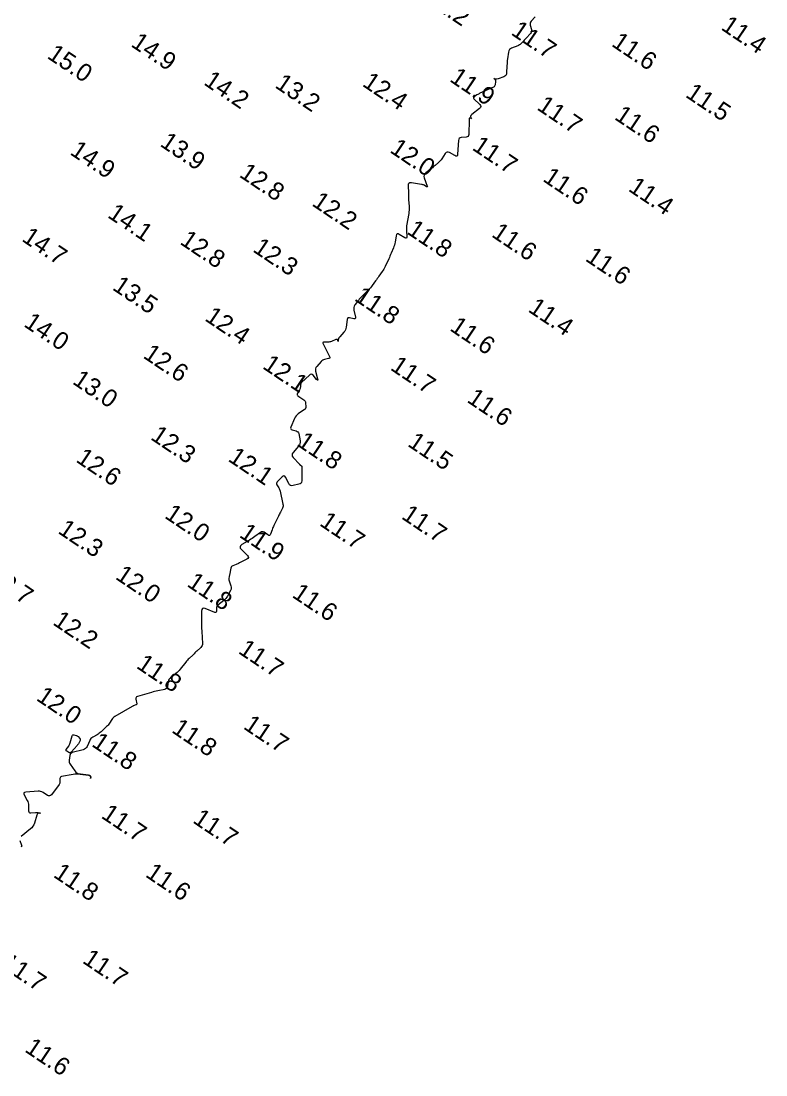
# Model space of a CAD drawing. Extents: x 815352 to 820877, y 582403 to 597439.
# Drawn here: x 816142 to 816351.6, y 583105 to 583401.7 of the extents above; entities that cross this region are included whole.
import ezdxf

# ---------------------------------------------------------------- set-up
doc = ezdxf.new("R2010")
doc.units = 0
doc.layers.add('V-CONT-EL12', color=7, linetype='Continuous')
doc.layers.add('V-TOPO-SOUN', color=7, linetype='Continuous')

msp = doc.modelspace()

# ---------------------------------------------------------------- linework, layer by layer
at = {"layer": 'V-CONT-EL12'}
for points in [[(816286.67, 583402.94), (816285.56, 583401.66), (816285.38, 583401.41), (816285.28, 583401.15), (816285.25, 583400.86), (816285.29, 583400.57), (816285.6, 583399.33), (816285.65, 583399.04), (816285.62, 583398.75), (816285.52, 583398.49), (816285.34, 583398.24), (816284.15, 583396.88), (816283.97, 583396.68), (816283.79, 583396.48), (816283.6, 583396.29), (816283.42, 583396.09), (816282.66, 583395.33), (816282.46, 583395.15), (816282.25, 583395), (816282.02, 583394.87), (816281.78, 583394.76), (816280.02, 583394.09), (816279.69, 583393.91), (816279.43, 583393.67), (816279.26, 583393.37), (816279.16, 583393), (816278.89, 583391.07), (816278.84, 583390.61), (816278.79, 583390.16), (816278.75, 583389.7), (816278.72, 583389.24), (816278.62, 583387.09), (816278.56, 583386.72), (816278.4, 583386.42), (816278.16, 583386.18), (816277.83, 583386.01), (816276.23, 583385.41), (816275.91, 583385.33), (816275.6, 583385.32), (816275.3, 583385.38), (816275.01, 583385.52), (816275.19, 583385.41), (816275.36, 583385.28), (816275.47, 583385.11), (816275.53, 583384.92), (816275.53, 583384.7), (816275.42, 583383.77), (816275.37, 583383.55), (816275.27, 583383.37), (816275.12, 583383.22), (816274.93, 583383.1), (816271.13, 583381.37), (816270.92, 583381.26), (816270.71, 583381.16), (816270.5, 583381.04), (816270.3, 583380.91), (816269.5, 583380.4), (816269.35, 583380.27), (816269.29, 583380.13), (816269.32, 583379.98), (816269.44, 583379.82), (816271.06, 583378.25), (816271.31, 583377.94), (816271.38, 583377.64), (816271.27, 583377.35), (816271, 583377.07), (816268.86, 583375.44), (816268.56, 583375.13), (816268.46, 583374.82), (816268.54, 583374.5), (816268.8, 583374.17), (816268.49, 583374.4), (816268.26, 583374.43), (816268.12, 583374.25), (816268.06, 583373.86), (816267.99, 583369.8), (816267.94, 583369.48), (816267.81, 583369.25), (816267.58, 583369.1), (816267.27, 583369.02), (816265.86, 583368.89), (816265.55, 583368.82), (816265.32, 583368.67), (816265.18, 583368.44), (816265.11, 583368.12), (816264.86, 583364.25), (816264.79, 583363.9), (816264.63, 583363.71), (816264.38, 583363.69), (816264.05, 583363.82), (816262.53, 583364.7), (816262.19, 583364.84), (816261.88, 583364.84), (816261.6, 583364.7), (816261.36, 583364.42), (816260.37, 583362.89), (816260.18, 583362.62), (816259.97, 583362.37), (816259.75, 583362.13), (816259.51, 583361.91), (816258.51, 583361.06), (816258.26, 583360.84), (816258.01, 583360.64), (816257.75, 583360.43), (816257.49, 583360.23), (816255.89, 583358.98), (816255.6, 583358.69), (816255.43, 583358.36), (816255.39, 583357.99), (816255.48, 583357.59), (816256.33, 583355.24), (816256.36, 583355.08), (816256.34, 583355.01), (816256.26, 583355), (816256.12, 583355.06), (816255.43, 583355.48), (816255.26, 583355.57), (816255.08, 583355.64), (816254.89, 583355.7), (816254.7, 583355.74), (816251.85, 583356.16), (816251.43, 583356.16), (816251.14, 583356.02), (816250.97, 583355.75), (816250.92, 583355.33), (816250.99, 583353.4), (816251.01, 583352.91), (816251.03, 583352.43), (816251.05, 583351.95), (816251.08, 583351.46), (816251.19, 583349.47), (816251.21, 583348.98), (816251.2, 583348.49), (816251.16, 583348), (816251.09, 583347.52), (816250.51, 583344.06), (816250.46, 583343.68), (816250.44, 583343.31), (816250.44, 583342.93), (816250.46, 583342.56), (816250.59, 583341.04), (816250.58, 583340.74), (816250.48, 583340.58), (816250.29, 583340.56), (816250.02, 583340.69), (816248.44, 583341.67), (816248.11, 583341.82), (816247.85, 583341.8), (816247.66, 583341.62), (816247.55, 583341.27), (816247.25, 583339.47), (816247.17, 583339.07), (816247.06, 583338.66), (816246.94, 583338.27), (816246.79, 583337.88), (816246.15, 583336.33), (816245.99, 583335.95), (816245.82, 583335.56), (816245.65, 583335.18), (816245.48, 583334.8), (816244.47, 583332.6), (816244.29, 583332.23), (816244.1, 583331.88), (816243.88, 583331.54), (816243.65, 583331.2), (816242.7, 583329.88), (816242.47, 583329.56), (816242.23, 583329.23), (816242, 583328.9), (816241.76, 583328.57), (816240.83, 583327.26), (816240.59, 583326.94), (816240.33, 583326.63), (816240.07, 583326.33), (816239.79, 583326.04), (816238.01, 583324.29), (816237.73, 583324), (816237.46, 583323.7), (816237.2, 583323.39), (816236.95, 583323.07), (816235.98, 583321.78), (816235.78, 583321.44), (816235.67, 583321.09), (816235.63, 583320.73), (816235.68, 583320.34), (816236.12, 583318.35), (816236.14, 583318.1), (816236.07, 583317.93), (816235.91, 583317.87), (816235.65, 583317.89), (816234.46, 583318.17), (816234.19, 583318.19), (816233.99, 583318.12), (816233.85, 583317.96), (816233.78, 583317.7), (816233.51, 583315.55), (816233.42, 583315.15), (816233.29, 583314.78), (816233.09, 583314.44), (816232.84, 583314.11), (816231.68, 583312.84), (816231.46, 583312.54), (816231.31, 583312.22), (816231.22, 583311.88), (816231.21, 583311.51), (816231.2, 583311.65), (816231.15, 583311.91), (816231.03, 583312.06), (816230.85, 583312.1), (816230.6, 583312.04), (816229.36, 583311.53), (816229.12, 583311.45), (816228.87, 583311.38), (816228.61, 583311.34), (816228.35, 583311.32), (816227.3, 583311.3), (816227.08, 583311.27), (816226.96, 583311.18), (816226.94, 583311.03), (816227.01, 583310.82), (816228.84, 583307.3), (816228.92, 583307.07), (816228.9, 583306.89), (816228.77, 583306.75), (816228.54, 583306.67), (816227.43, 583306.42), (816227.16, 583306.34), (816226.91, 583306.23), (816226.69, 583306.07), (816226.48, 583305.88), (816225.22, 583304.5), (816224.99, 583304.19), (816224.86, 583303.85), (816224.83, 583303.5), (816224.89, 583303.12), (816225.48, 583301), (816225.54, 583300.71), (816225.51, 583300.59), (816225.4, 583300.63), (816225.19, 583300.84), (816224.19, 583302.01), (816223.94, 583302.23), (816223.68, 583302.31), (816223.41, 583302.25), (816223.14, 583302.06), (816220.96, 583299.94), (816220.84, 583299.81), (816220.76, 583299.66), (816220.7, 583299.5), (816220.67, 583299.33), (816220.61, 583298.61), (816220.59, 583298.43), (816220.55, 583298.26), (816220.48, 583298.09), (816220.4, 583297.94), (816219.79, 583296.93), (816219.7, 583296.72), (816219.69, 583296.53), (816219.77, 583296.35), (816219.94, 583296.2), (816221.58, 583295.06), (816221.78, 583294.89), (816221.92, 583294.69), (816222.02, 583294.47), (816222.07, 583294.22), (816222.16, 583293.15), (816222.16, 583292.9), (816222.09, 583292.68), (816221.96, 583292.49), (816221.77, 583292.32), (816220.02, 583291.14), (816219.68, 583290.88), (816219.39, 583290.57), (816219.15, 583290.22), (816218.96, 583289.83), (816217.95, 583287.34), (816217.88, 583287.08), (816217.92, 583286.88), (816218.06, 583286.73), (816218.3, 583286.62), (816219.47, 583286.31), (816219.73, 583286.2), (816219.93, 583286.04), (816220.08, 583285.83), (816220.16, 583285.56), (816220.54, 583283.55), (816220.57, 583283.13), (816220.51, 583282.73), (816220.36, 583282.36), (816220.12, 583282.02), (816218.57, 583280.26), (816218.34, 583279.91), (816218.26, 583279.56), (816218.34, 583279.22), (816218.58, 583278.87), (816220.35, 583276.93), (816220.41, 583276.87), (816220.48, 583276.81), (816220.55, 583276.75), (816220.62, 583276.7), (816220.91, 583276.48), (816220.98, 583276.43), (816221.02, 583276.36), (816221.05, 583276.28), (816221.06, 583276.2), (816221.01, 583272.29), (816220.95, 583271.92), (816220.8, 583271.62), (816220.54, 583271.41), (816220.19, 583271.29), (816218.56, 583270.94), (816218.18, 583270.91), (816217.86, 583271), (816217.58, 583271.19), (816217.36, 583271.51), (816216.43, 583273.29), (816216.22, 583273.57), (816216, 583273.68), (816215.75, 583273.63), (816215.47, 583273.41), (816214.12, 583271.95), (816213.99, 583271.77), (816213.93, 583271.57), (816213.94, 583271.37), (816214.03, 583271.16), (816214.54, 583270.31), (816214.66, 583270.09), (816214.76, 583269.87), (816214.84, 583269.63), (816214.91, 583269.39), (816215.71, 583265.73), (816215.76, 583265.43), (816215.74, 583265.13), (816215.68, 583264.84), (816215.56, 583264.56), (816214.99, 583263.45), (816214.84, 583263.17), (816214.7, 583262.89), (816214.57, 583262.61), (816214.43, 583262.32), (816213.17, 583259.7), (816213.03, 583259.41), (816212.9, 583259.11), (816212.78, 583258.81), (816212.67, 583258.51), (816212.23, 583257.29), (816212.1, 583257.05), (816211.93, 583256.93), (816211.73, 583256.93), (816211.48, 583257.05), (816210.44, 583257.78), (816210.17, 583257.91), (816209.91, 583257.96), (816209.65, 583257.91), (816209.39, 583257.77), (816207.76, 583256.59), (816207.41, 583256.33), (816207.04, 583256.08), (816206.67, 583255.84), (816206.3, 583255.61), (816204.17, 583254.32), (816203.8, 583254.02), (816203.65, 583253.69), (816203.72, 583253.34), (816204.01, 583252.96), (816205.7, 583251.28), (816205.94, 583250.97), (816205.99, 583250.68), (816205.86, 583250.42), (816205.53, 583250.2), (816203.47, 583249.15), (816203.24, 583249.04), (816203.01, 583248.93), (816202.78, 583248.83), (816202.55, 583248.74), (816201.62, 583248.38), (816201.41, 583248.27), (816201.24, 583248.12), (816201.13, 583247.93), (816201.05, 583247.71), (816200.66, 583245.68), (816200.64, 583245.58), (816200.62, 583245.47), (816200.6, 583245.36), (816200.57, 583245.26), (816200.48, 583244.83), (816200.46, 583244.73), (816200.46, 583244.62), (816200.47, 583244.52), (816200.5, 583244.41), (816201.09, 583242.68), (816201.17, 583242.36), (816201.17, 583242.04), (816201.11, 583241.73), (816200.98, 583241.43), (816200.11, 583239.84), (816199.89, 583239.49), (816199.65, 583239.16), (816199.37, 583238.86), (816199.06, 583238.59), (816197.4, 583237.28), (816197.23, 583237.12), (816197.11, 583236.93), (816197.04, 583236.73), (816197.01, 583236.49), (816196.99, 583235.52), (816196.96, 583235.32), (816196.87, 583235.21), (816196.73, 583235.17), (816196.53, 583235.22), (816193.86, 583236.29), (816193.4, 583236.41), (816193.08, 583236.33), (816192.88, 583236.05), (816192.8, 583235.59), (816192.76, 583232.65), (816192.76, 583232.27), (816192.77, 583231.89), (816192.78, 583231.51), (816192.8, 583231.13), (816192.9, 583229.59), (816192.93, 583229.21), (816192.95, 583228.84), (816192.97, 583228.47), (816193, 583228.09), (816193.09, 583226.59), (816193.08, 583226.24), (816192.99, 583225.91), (816192.83, 583225.61), (816192.59, 583225.35), (816191.5, 583224.34), (816191.23, 583224.09), (816190.96, 583223.83), (816190.69, 583223.58), (816190.42, 583223.32), (816189.35, 583222.29), (816189.08, 583222.03), (816188.83, 583221.76), (816188.59, 583221.48), (816188.35, 583221.19), (816186.81, 583219.23), (816186.53, 583218.89), (816186.23, 583218.58), (816185.92, 583218.28), (816185.58, 583218), (816184.06, 583216.79), (816183.82, 583216.56), (816183.64, 583216.31), (816183.5, 583216.02), (816183.42, 583215.7), (816183.21, 583214.38), (816183.12, 583214.08), (816182.96, 583213.84), (816182.74, 583213.68), (816182.44, 583213.57), (816180.47, 583213.17), (816180.03, 583213.08), (816179.59, 583212.97), (816179.16, 583212.86), (816178.73, 583212.73), (816174.77, 583211.54), (816174.55, 583211.43), (816174.4, 583211.29), (816174.33, 583211.09), (816174.34, 583210.85), (816174.56, 583209.52), (816174.57, 583209.4), (816174.53, 583209.3), (816174.46, 583209.22), (816174.35, 583209.17), (816173.82, 583209), (816173.69, 583208.96), (816173.57, 583208.91), (816173.44, 583208.85), (816173.32, 583208.78), (816168.42, 583205.92), (816168.16, 583205.75), (816167.93, 583205.56), (816167.73, 583205.33), (816167.54, 583205.08), (816166.87, 583204.03), (816166.7, 583203.78), (816166.51, 583203.53), (816166.31, 583203.3), (816166.09, 583203.08), (816164.59, 583201.64), (816164.33, 583201.4), (816164.05, 583201.19), (816163.77, 583200.99), (816163.47, 583200.81), (816162.24, 583200.11), (816161.96, 583199.92), (816161.71, 583199.7), (816161.5, 583199.43), (816161.34, 583199.13), (816160.61, 583197.53), (816160.41, 583197.2), (816160.16, 583196.92), (816159.85, 583196.72), (816159.48, 583196.58), (816156.46, 583195.77), (816156.19, 583195.65), (816155.97, 583195.48), (816155.83, 583195.25), (816155.75, 583194.96), (816155.57, 583193.68), (816155.55, 583193.37), (816155.59, 583193.07), (816155.69, 583192.78), (816155.85, 583192.51), (816157.15, 583190.61), (816157.46, 583190.25), (816157.81, 583189.97), (816158.22, 583189.78), (816158.69, 583189.67), (816160.97, 583189.38), (816161.32, 583189.28), (816161.54, 583189.09), (816161.63, 583188.82), (816161.58, 583188.45), (816161.63, 583188.82), (816161.54, 583189.09), (816161.32, 583189.28), (816160.97, 583189.38), (816158.73, 583189.67), (816158.22, 583189.71), (816157.71, 583189.72), (816157.2, 583189.69), (816156.69, 583189.61), (816153.44, 583189.02), (816153.24, 583188.96), (816153.1, 583188.85), (816153.02, 583188.69), (816152.99, 583188.48), (816152.99, 583187.57), (816152.97, 583187.34), (816152.92, 583187.13), (816152.84, 583186.93), (816152.72, 583186.74), (816150.59, 583183.91), (816150.35, 583183.67), (816150.08, 583183.55), (816149.8, 583183.57), (816149.49, 583183.71), (816148.21, 583184.53), (816147.88, 583184.71), (816147.54, 583184.82), (816147.18, 583184.88), (816146.81, 583184.89), (816143.35, 583184.64), (816143.01, 583184.57), (816142.83, 583184.41), (816142.79, 583184.17), (816142.91, 583183.85), (816143.76, 583182.3), (816143.91, 583181.97), (816144.02, 583181.64), (816144.09, 583181.29), (816144.12, 583180.94), (816144.17, 583179.4), (816144.22, 583179.13), (816144.34, 583178.94), (816144.54, 583178.83), (816144.82, 583178.81), (816146.09, 583178.9), (816146.4, 583178.9), (816146.71, 583178.88), (816147.02, 583178.82), (816147.32, 583178.73), (816147.46, 583178.68), (816147.12, 583178.75), (816146.85, 583178.69), (816146.64, 583178.5), (816146.49, 583178.19), (816145.81, 583175.93), (816145.63, 583175.45), (816145.38, 583175.02), (816145.07, 583174.62), (816144.69, 583174.28), (816142.04, 583172.15)], [(816141.72, 583171.06), (816142.17, 583169.75), (816142.22, 583169.47), (816142.16, 583169.29), (816141.99, 583169.21)]]:
    msp.add_lwpolyline(points, dxfattribs=at)
msp.add_lwpolyline([(816158.16, 583198.25), (816158.05, 583198.08), (816157.93, 583197.91), (816157.79, 583197.76), (816156.09, 583195.88), (816155.96, 583195.77), (816155.82, 583195.72), (816155.68, 583195.72), (816155.52, 583195.79), (816154.88, 583196.17), (816154.75, 583196.27), (816154.69, 583196.39), (816154.7, 583196.52), (816154.77, 583196.66), (816155.44, 583197.61), (816155.57, 583197.83), (816155.69, 583198.05), (816155.79, 583198.28), (816155.87, 583198.52), (816156.42, 583200.53), (816156.48, 583200.66), (816156.58, 583200.75), (816156.7, 583200.79), (816156.85, 583200.78), (816157.51, 583200.62), (816157.67, 583200.57), (816157.82, 583200.5), (816157.96, 583200.41), (816158.08, 583200.29), (816158.57, 583199.78), (816158.66, 583199.65), (816158.71, 583199.51), (816158.71, 583199.37), (816158.65, 583199.21), (816158.25, 583198.43)], close=True, dxfattribs=at)

# ---------------------------------------------------------------- texts
at = {"layer": 'V-TOPO-SOUN'}
for s, p in [('12.2 ', (816255.36, 583407.33)), ('11.4 ', (816338.7, 583399.49)), ('11.7 ', (816279.61, 583398.08)), ('14.9 ', (816172.69, 583394.76)), ('11.6 ', (816307.89, 583394.86)), ('15.0 ', (816149.1, 583391.46)), ('11.9 ', (816262.35, 583384.92)), ('14.2 ', (816193.16, 583384)), ('13.2 ', (816213.2, 583383.18)), ('12.4 ', (816237.78, 583383.61)), ('11.5 ', (816328.69, 583380.52)), ('11.7 ', (816286.89, 583376.98)), ('11.6 ', (816308.71, 583374.25)), ('13.9 ', (816180.86, 583366.71)), ('14.9 ', (816155.53, 583364.35)), ('12.0 ', (816245.52, 583364.95)), ('11.7 ', (816268.68, 583365.66)), ('12.8 ', (816203.16, 583358.05)), ('11.6 ', (816288.56, 583356.83)), ('11.4 ', (816312.61, 583354.08)), ('12.2 ', (816223.6, 583349.95)), ('14.1 ', (816166.09, 583346.64)), ('14.7 ', (816141.98, 583339.97)), ('11.8 ', (816250.31, 583342.04)), ('11.6 ', (816274.13, 583341.21)), ('12.8 ', (816186.47, 583339.12)), ('12.3 ', (816206.97, 583336.99)), ('11.6 ', (816300.51, 583334.42)), ('13.5 ', (816167.47, 583326.26)), ('11.8 ', (816235.55, 583323.24)), ('11.4 ', (816284.43, 583320.09)), ('12.4 ', (816193.45, 583317.6)), ('14.0 ', (816142.54, 583315.94)), ('11.6 ', (816262.38, 583314.8)), ('12.6 ', (816176.1, 583307.09)), ('12.1 ', (816209.72, 583304.09)), ('11.7 ', (816245.65, 583303.72)), ('13.0 ', (816156.22, 583299.79)), ('11.6 ', (816267.21, 583294.63)), ('12.3 ', (816178.2, 583284.13)), ('11.8 ', (816219.34, 583282.39)), ('11.5 ', (816250.51, 583282.26)), ('12.6 ', (816157.2, 583277.8)), ('12.1 ', (816200.01, 583278.04)), ('12.0 ', (816182.14, 583262.03)), ('11.7 ', (816225.74, 583259.89)), ('11.7 ', (816248.8, 583261.82)), ('12.3 ', (816152.15, 583257.72)), ('11.9 ', (816203.16, 583256.64)), ('12.7 ', (816132.46, 583244.4)), ('12.0 ', (816168.29, 583244.84)), ('11.8 ', (816188.43, 583242.79)), ('11.6 ', (816218.03, 583239.71)), ('12.2 ', (816150.7, 583231.97)), ('11.7 ', (816202.87, 583223.93)), ('11.8 ', (816174.2, 583219.76)), ('12.0 ', (816146.05, 583210.69)), ('11.8 ', (816184.14, 583201.65)), ('11.7 ', (816204.31, 583202.67)), ('11.8 ', (816161.63, 583197.75)), ('11.7 ', (816164.32, 583177.57)), ('11.7 ', (816190.07, 583176.23)), ('11.8 ', (816150.84, 583160.94)), ('11.6 ', (816176.75, 583161)), ('11.7 ', (816136.1, 583135.54)), ('11.7 ', (816159.04, 583136.76)), ('11.6 ', (816142.8, 583111.75))]:
    msp.add_text(s, height=5, rotation=326, dxfattribs=at).set_placement(p)

doc.saveas('drawing.dxf')
